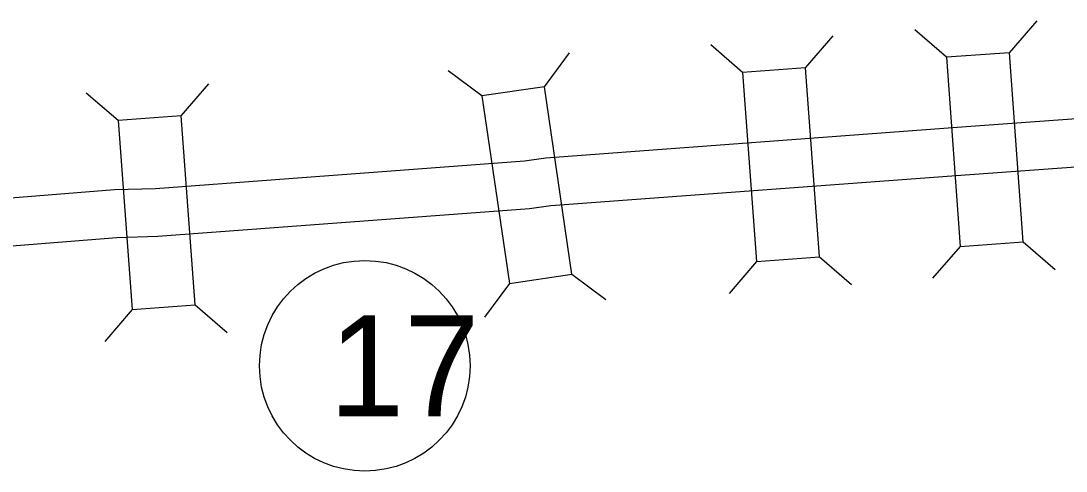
# Model space of a CAD drawing. Extents: x -939622 to -934222, y 1383701 to 1385301.
# Drawn here: x -936033.94 to -936014.29, y 1384206.84 to 1384215.3 of the extents above; entities that cross this region are included whole.
import ezdxf

# ---------------------------------------------------------------- set-up
doc = ezdxf.new("R2010")
doc.units = 0
for name, color, linetype in [('Level 15', 7, 'Continuous'), ('Level 20', 7, 'Continuous'), ('Level 27', 7, 'Continuous')]:
    doc.layers.add(name, color=color, linetype=linetype)

msp = doc.modelspace()

# ---------------------------------------------------------------- linework, layer by layer
at = {"layer": 'Level 15'}
for points in [[(-935995.123, 1384214.428), (-936000.214, 1384214.357), (-936000.32, 1384214.353), (-936004.423, 1384214.228), (-936007.337, 1384213.985), (-936008.235, 1384213.91), (-936010.631, 1384213.705), (-936016.167, 1384213.305), (-936024.073, 1384212.718), (-936024.475, 1384212.659), (-936031.409, 1384212.142), (-936032.182, 1384212.122), (-936037.332, 1384211.712), (-936039.788, 1384211.53), (-936039.973, 1384211.504), (-936042.042, 1384210.882), (-936044.763, 1384210.077), (-936048.966, 1384208.792), (-936049.22, 1384208.72), (-936051.228, 1384208.105)], [(-935995.11, 1384213.528), (-936000.193, 1384213.457), (-936000.292, 1384213.454), (-936004.372, 1384213.33), (-936007.262, 1384213.088), (-936008.16, 1384213.013), (-936010.56, 1384212.808), (-936016.101, 1384212.407), (-936023.974, 1384211.823), (-936024.376, 1384211.764), (-936031.364, 1384211.243), (-936032.135, 1384211.223), (-936037.263, 1384210.815), (-936039.693, 1384210.635), (-936039.78, 1384210.622), (-936041.784, 1384210.019), (-936044.504, 1384209.215), (-936048.71, 1384207.929), (-936048.965, 1384207.857), (-936050.964, 1384207.245)]]:
    msp.add_lwpolyline(points, dxfattribs=at)
at = {"layer": 'Level 20'}
for p, q in [((-936015.351, 1384214.699), (-936014.833, 1384215.298)), ((-936016.536, 1384214.614), (-936017.135, 1384215.132)), ((-936020.37, 1384214.329), (-936020.97, 1384214.846)), ((-936019.186, 1384214.417), (-936018.669, 1384215.017)), ((-936024.096, 1384214.061), (-936023.623, 1384214.696)), ((-936025.272, 1384213.889), (-936025.907, 1384214.362)), ((-936030.927, 1384213.514), (-936030.41, 1384214.114)), ((-936032.112, 1384213.425), (-936032.712, 1384213.942)), ((-936015.094, 1384211.145), (-936014.495, 1384210.626)), ((-936016.279, 1384211.059), (-936016.797, 1384210.46)), ((-936020.107, 1384210.774), (-936020.624, 1384210.174)), ((-936018.922, 1384210.862), (-936018.322, 1384210.345)), ((-936023.579, 1384210.535), (-936022.944, 1384210.062)), ((-936024.755, 1384210.362), (-936025.227, 1384209.727)), ((-936030.662, 1384209.959), (-936030.062, 1384209.443)), ((-936031.847, 1384209.871), (-936032.363, 1384209.271))]:
    msp.add_line(p, q, dxfattribs=at)
for points in [[(-936015.094, 1384211.145), (-936015.351, 1384214.699), (-936016.536, 1384214.614), (-936016.279, 1384211.059)], [(-936020.37, 1384214.329), (-936020.107, 1384210.774), (-936018.922, 1384210.862), (-936019.186, 1384214.417)], [(-936023.579, 1384210.535), (-936024.096, 1384214.061), (-936025.272, 1384213.889), (-936024.755, 1384210.362)], [(-936030.662, 1384209.959), (-936030.927, 1384213.514), (-936032.112, 1384213.425), (-936031.847, 1384209.871)]]:
    msp.add_lwpolyline(points, close=True, dxfattribs=at)
at = {"layer": 'Level 27'}
msp.add_circle((-936027.475, 1384208.815), 1.98, dxfattribs=at)

# ---------------------------------------------------------------- texts
msp.add_text('17', height=1.9008, dxfattribs=at).set_placement((-936028.148, 1384207.865))

doc.saveas('drawing.dxf')
